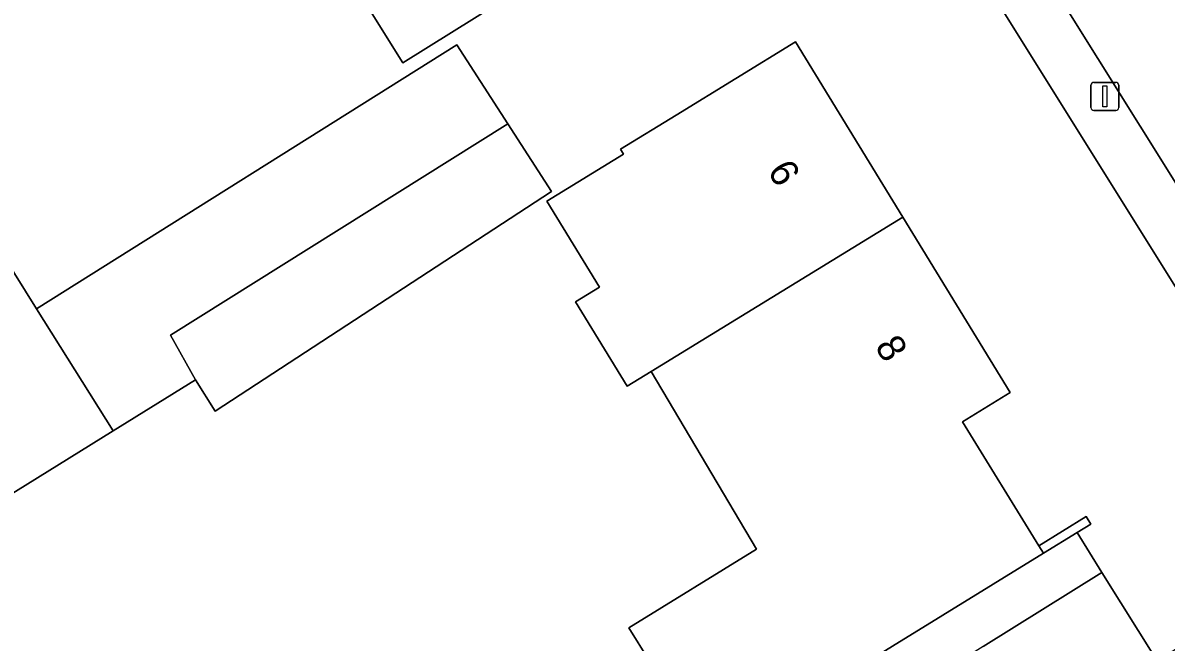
# Model space of a CAD drawing. Extents: x 159352 to 160617, y 385888 to 387323.
# Drawn here: x 159592.85 to 159633.66, y 386090.86 to 386112.96 of the extents above; entities that cross this region are included whole.
import ezdxf

# ---------------------------------------------------------------- set-up
doc = ezdxf.new("R2010")
doc.units = 0
for name, color, linetype in [('IMGEO_Erf', 7, 'Continuous'), ('IMGEO_Lichtmast', 7, 'Continuous'), ('IMGEO_Muur', 7, 'Continuous'), ('IMGEO_Pand', 7, 'Continuous'), ('IMGEO_Pand_nummerreeks', 7, 'Continuous'), ('IMGEO_Rijbaan_lokaal_open', 7, 'Continuous'), ('IMGEO_Voetpad_open', 7, 'Continuous')]:
    doc.layers.add(name, color=color, linetype=linetype)

msp = doc.modelspace()

# ---------------------------------------------------------------- linework, layer by layer
at = {"layer": 'IMGEO_Erf'}
for points in [[(159635.064, 386101.827), (159618.898, 386127.7)], [(159617.383, 386086.703), (159614.476, 386091.373), (159619.033, 386094.18), (159615.278, 386100.519), (159614.425, 386099.997), (159612.581, 386103.004), (159613.434, 386103.527), (159611.553, 386106.596), (159614.29, 386108.272), (159614.18, 386108.451), (159616.167, 386109.668), (159620.43, 386112.279), (159624.263, 386106.022), (159628.097, 386099.764), (159626.395, 386098.716), (159629.118, 386094.298), (159630.808, 386095.339), (159630.97, 386095.075), (159630.48, 386094.773), (159631.369, 386093.346), (159633.335, 386090.188)], [(159565.396, 386091.924), (159567.513, 386088.515), (159568.806, 386089.291), (159571.353, 386090.819), (159576.006, 386093.612), (159581.343, 386096.96), (159580.084, 386098.965), (159591.298, 386106.003), (159593.34, 386102.751), (159608.341, 386112.169), (159610.167, 386109.35), (159611.724, 386106.946), (159599.718, 386099.103), (159599.017, 386100.221), (159596.069, 386098.394), (159584.819, 386091.42), (159584.904, 386091.285), (159579.567, 386087.936), (159574.879, 386085.06), (159573.319, 386087.602), (159566.89, 386083.612), (159566.444, 386084.33), (159560.772, 386080.81)]]:
    msp.add_lwpolyline(points, dxfattribs=at)
msp.add_lwpolyline([(159606.41, 386111.53), (159603.231, 386116.62), (159610.355, 386121.069), (159610.164, 386121.374), (159613.37, 386123.377), (159616.74, 386117.981)], close=True, dxfattribs=at)
at = {"layer": 'IMGEO_Lichtmast'}
for p, q in [((159630.976, 386109.933), (159630.976, 386110.733)), ((159630.976, 386110.733), (159630.976, 386109.933)), ((159631.076, 386110.833), (159631.866, 386110.833)), ((159631.866, 386110.833), (159631.076, 386110.833)), ((159631.966, 386110.733), (159631.966, 386109.933)), ((159631.966, 386109.933), (159631.966, 386110.733)), ((159631.866, 386109.833), (159631.076, 386109.833)), ((159631.076, 386109.833), (159631.866, 386109.833))]:
    msp.add_line(p, q, dxfattribs=at)
msp.add_lwpolyline([(159631.396, 386110.708), (159631.546, 386110.708), (159631.546, 386109.958), (159631.396, 386109.958), (159631.396, 386110.708)], dxfattribs=at)
for centre, start, end in [((159631.076, 386110.733), 90, 180), ((159631.076, 386110.733), 90, 180), ((159631.866, 386110.733), 0, 90), ((159631.866, 386110.733), 360, 90), ((159631.076, 386109.933), 180, 270), ((159631.076, 386109.933), 180, 270), ((159631.866, 386109.933), 270, 0), ((159631.866, 386109.933), 270, 0)]:
    msp.add_arc(centre, 0.1, start, end, dxfattribs=at)
at = {"layer": 'IMGEO_Muur'}
msp.add_lwpolyline([(159630.48, 386094.773), (159630.97, 386095.075), (159630.808, 386095.339), (159629.118, 386094.298), (159629.281, 386094.034)], close=True, dxfattribs=at)
at = {"layer": 'IMGEO_Pand'}
for points in [[(159616.74, 386117.981), (159613.37, 386123.377), (159610.164, 386121.374), (159610.355, 386121.069), (159603.231, 386116.62), (159606.41, 386111.53)], [(159624.263, 386106.022), (159620.43, 386112.279), (159616.167, 386109.668), (159614.18, 386108.451), (159614.29, 386108.272), (159611.553, 386106.596), (159613.434, 386103.527), (159612.581, 386103.004), (159614.425, 386099.997), (159615.278, 386100.519)], [(159608.341, 386112.169), (159593.34, 386102.751), (159596.069, 386098.394), (159599.017, 386100.221), (159598.12, 386101.809), (159610.167, 386109.35)], [(159610.167, 386109.35), (159598.12, 386101.809), (159599.017, 386100.221), (159599.718, 386099.103), (159611.724, 386106.946)], [(159580.084, 386098.965), (159581.343, 386096.96), (159584.819, 386091.42), (159596.069, 386098.394), (159593.34, 386102.751), (159591.298, 386106.003)], [(159626.395, 386098.716), (159628.097, 386099.764), (159624.263, 386106.022), (159615.278, 386100.519), (159619.033, 386094.18), (159614.476, 386091.373), (159617.383, 386086.703), (159622.096, 386089.607), (159629.281, 386094.034), (159629.118, 386094.298)], [(159628.789, 386079.509), (159637.508, 386084.943), (159633.988, 386090.595), (159633.335, 386090.188), (159631.369, 386093.346), (159627.125, 386090.704), (159623.305, 386088.325), (159625.42, 386084.93), (159627.206, 386082.05)]]:
    msp.add_lwpolyline(points, close=True, dxfattribs=at)
at = {"layer": 'IMGEO_Rijbaan_lokaal_open'}
msp.add_lwpolyline([(159641.564, 386095.152), (159645.806, 386088.37), (159647.92, 386084.96), (159666.118, 386055.802), (159670.239, 386058.378), (159626.512, 386128.107), (159625.752, 386129.326), (159621.761, 386126.823), (159624.572, 386122.299), (159628.257, 386116.428), (159635.697, 386104.535), (159638.89, 386099.412), (159639.428, 386098.549)], close=True, dxfattribs=at)
at = {"layer": 'IMGEO_Voetpad_open'}
for points in [[(159668.845, 386049.431), (159665.438, 386054.888), (159666.336, 386055.453), (159666.118, 386055.802), (159647.92, 386084.96), (159647.546, 386084.725), (159645.418, 386088.134), (159645.806, 386088.37), (159641.564, 386095.152), (159641.176, 386094.91), (159639.046, 386098.327), (159639.428, 386098.549), (159638.89, 386099.412), (159638.511, 386099.168), (159635.326, 386104.296), (159635.697, 386104.535), (159628.257, 386116.428), (159627.886, 386116.189), (159624.211, 386122.054), (159624.572, 386122.299), (159621.761, 386126.823), (159620.473, 386128.883)], [(159618.898, 386127.7), (159635.064, 386101.827), (159642.808, 386089.045), (159644.145, 386086.744), (159647.967, 386080.518), (159654.99, 386069.935), (159666.048, 386052.236), (159665.788, 386049.899), (159665.23, 386044.882), (159665.019, 386042.984), (159666.211, 386043.692), (159668.331, 386045.027), (159667.856, 386045.816), (159669.924, 386047.11)], [(159627.125, 386090.704), (159631.369, 386093.346), (159630.48, 386094.773), (159629.281, 386094.034), (159622.096, 386089.607)]]:
    msp.add_lwpolyline(points, dxfattribs=at)

# ---------------------------------------------------------------- texts
at = {"layer": 'IMGEO_Pand_nummerreeks'}
for s, rotation, p in [('6', 301.4927, (159619.406, 386107.671)), ('8', 301.4953, (159623.241, 386101.411))]:
    msp.add_text(s, height=1, rotation=rotation, dxfattribs=at).set_placement(p)

doc.saveas('drawing.dxf')
